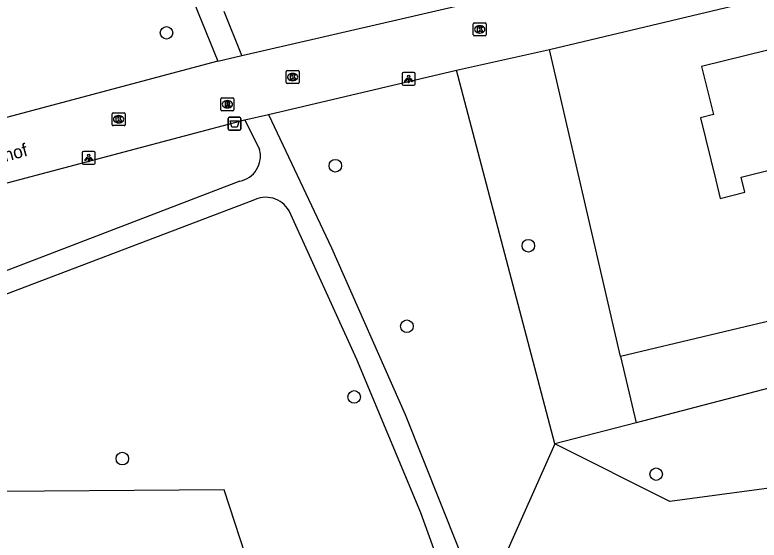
# Model space of a CAD drawing. Extents: x 162026 to 163499, y 387297 to 388169.
# Drawn here: x 163061.3 to 163119.2, y 387428.6 to 387469.4 of the extents above; entities that cross this region are included whole.
import ezdxf

# ---------------------------------------------------------------- set-up
doc = ezdxf.new("R2010")
doc.units = 0
for name, color, linetype in [('IMGEO_Afvalbak', 7, 'Continuous'), ('IMGEO_Boom', 7, 'Continuous'), ('IMGEO_Groenvoorziening', 7, 'Continuous'), ('IMGEO_Kolk', 7, 'Continuous'), ('IMGEO_Lichtpunt', 7, 'Continuous'), ('IMGEO_Loofbos', 7, 'Continuous'), ('IMGEO_Openbare_ruimte_label', 7, 'Continuous'), ('IMGEO_Pand', 7, 'Continuous'), ('IMGEO_Rijbaan_lokaal_open', 7, 'Continuous'), ('IMGEO_Rioolput', 7, 'Continuous'), ('IMGEO_Voetpad_halfverhard', 7, 'Continuous')]:
    doc.layers.add(name, color=color, linetype=linetype)

msp = doc.modelspace()

# ---------------------------------------------------------------- linework, layer by layer
at = {"layer": 'IMGEO_Afvalbak'}
for p, q in [((163077.902, 387460.536), (163077.902, 387461.336)), ((163077.902, 387461.336), (163077.902, 387460.536)), ((163078.002, 387461.436), (163078.792, 387461.436)), ((163078.792, 387461.436), (163078.002, 387461.436)), ((163078.892, 387461.336), (163078.892, 387460.536)), ((163078.892, 387460.536), (163078.892, 387461.336)), ((163078.792, 387460.436), (163078.002, 387460.436)), ((163078.002, 387460.436), (163078.792, 387460.436))]:
    msp.add_line(p, q, dxfattribs=at)
msp.add_lwpolyline([(163078.045, 387461.15), (163078.749, 387461.15), (163078.6, 387460.68), (163078.194, 387460.68), (163078.045, 387461.15)], dxfattribs=at)
for centre, start, end in [((163078.002, 387461.336), 90, 180), ((163078.002, 387461.336), 90, 180), ((163078.792, 387461.336), 0, 90), ((163078.792, 387461.336), 360, 90), ((163078.002, 387460.536), 180, 270), ((163078.002, 387460.536), 180, 270), ((163078.792, 387460.536), 270, 0), ((163078.792, 387460.536), 270, 0)]:
    msp.add_arc(centre, 0.1, start, end, dxfattribs=at)
at = {"layer": 'IMGEO_Boom'}
for centre in [(163073.105, 387468.006), (163086.228, 387457.669), (163101.234, 387451.447), (163091.792, 387445.189), (163087.695, 387439.693), (163069.67, 387434.9), (163111.173, 387433.688)]:
    msp.add_circle(centre, 0.489, dxfattribs=at)
at = {"layer": 'IMGEO_Groenvoorziening'}
for points in [[(163108.404, 387442.828), (163102.867, 387466.713)], [(163134.99, 387454.924), (163136.278, 387449.464), (163108.404, 387442.828)], [(163108.404, 387442.828), (163109.608, 387437.689)], [(163079.631, 387426.201), (163077.591, 387432.468), (163035.64, 387432.152), (163031.105, 387431.697), (163012.68, 387425.722)]]:
    msp.add_lwpolyline(points, dxfattribs=at)
at = {"layer": 'IMGEO_Kolk'}
for p, q in [((163096.958, 387467.843), (163096.958, 387468.695)), ((163097.033, 387468.769), (163097.885, 387468.769)), ((163097.959, 387468.695), (163097.959, 387467.843)), ((163097.446, 387468.549), (163097.471, 387468.549)), ((163097.885, 387467.769), (163097.033, 387467.769)), ((163097.469, 387467.989), (163097.444, 387467.989)), ((163082.412, 387464.142), (163082.412, 387464.994)), ((163082.487, 387465.068), (163083.339, 387465.068)), ((163082.9, 387464.848), (163082.925, 387464.848)), ((163083.413, 387464.994), (163083.413, 387464.142)), ((163083.339, 387464.068), (163082.487, 387464.068)), ((163082.923, 387464.288), (163082.898, 387464.288)), ((163068.958, 387461.786), (163069.81, 387461.786)), ((163068.883, 387460.86), (163068.883, 387461.712)), ((163069.371, 387461.566), (163069.396, 387461.566)), ((163069.884, 387461.712), (163069.884, 387460.86)), ((163069.81, 387460.786), (163068.958, 387460.786)), ((163069.394, 387461.006), (163069.369, 387461.006))]:
    msp.add_line(p, q, dxfattribs=at)
for points in [[(163096.958, 387467.843), (163096.958, 387468.695)], [(163097.033, 387468.769), (163097.885, 387468.769)], [(163097.959, 387468.695), (163097.959, 387467.843)], [(163097.279, 387468.469), (163097.402, 387468.469), (163097.402, 387468.318), (163097.532, 387468.469), (163097.696, 387468.469), (163097.55, 387468.318), (163097.703, 387468.069), (163097.551, 387468.069), (163097.466, 387468.233), (163097.402, 387468.166), (163097.402, 387468.069), (163097.279, 387468.069), (163097.279, 387468.469)], [(163097.885, 387467.769), (163097.033, 387467.769)], [(163082.412, 387464.142), (163082.412, 387464.994)], [(163082.487, 387465.068), (163083.339, 387465.068)], [(163082.733, 387464.768), (163082.856, 387464.768), (163082.856, 387464.617), (163082.986, 387464.768), (163083.15, 387464.768), (163083.004, 387464.617), (163083.157, 387464.368), (163083.005, 387464.368), (163082.92, 387464.532), (163082.856, 387464.465), (163082.856, 387464.368), (163082.733, 387464.368), (163082.733, 387464.768)], [(163083.413, 387464.994), (163083.413, 387464.142)], [(163083.339, 387464.068), (163082.487, 387464.068)], [(163068.958, 387461.786), (163069.81, 387461.786)], [(163068.883, 387460.86), (163068.883, 387461.712)], [(163069.204, 387461.486), (163069.327, 387461.486), (163069.327, 387461.335), (163069.457, 387461.486), (163069.621, 387461.486), (163069.475, 387461.335), (163069.628, 387461.086), (163069.476, 387461.086), (163069.391, 387461.25), (163069.327, 387461.183), (163069.327, 387461.086), (163069.204, 387461.086), (163069.204, 387461.486)], [(163069.884, 387461.712), (163069.884, 387460.86)], [(163069.81, 387460.786), (163068.958, 387460.786)]]:
    msp.add_lwpolyline(points, dxfattribs=at)
for centre, start, end in [((163097.035, 387468.693), 91.55205, 178.44795), ((163097.035, 387468.693), 91.55205, 178.44795), ((163097.883, 387468.693), 1.55205, 88.44795), ((163097.883, 387468.693), 1.55205, 88.44795), ((163097.035, 387467.845), 181.55205, 268.44795), ((163097.035, 387467.845), 181.55205, 268.44795), ((163097.883, 387467.845), 271.55205, 358.44795), ((163097.883, 387467.845), 271.55205, 358.44795), ((163082.489, 387464.992), 91.55205, 178.44795), ((163082.489, 387464.992), 91.55205, 178.44795), ((163083.337, 387464.992), 1.55205, 88.44795), ((163083.337, 387464.992), 1.55205, 88.44795), ((163082.489, 387464.144), 181.55205, 268.44795), ((163082.489, 387464.144), 181.55205, 268.44795), ((163083.337, 387464.144), 271.55205, 358.44795), ((163083.337, 387464.144), 271.55205, 358.44795), ((163068.96, 387461.71), 91.55205, 178.44795), ((163068.96, 387461.71), 91.55205, 178.44795), ((163069.808, 387461.71), 1.55205, 88.44795), ((163069.808, 387461.71), 1.55205, 88.44795), ((163068.96, 387460.862), 181.55205, 268.44795), ((163068.96, 387460.862), 181.55205, 268.44795), ((163069.808, 387460.862), 271.55205, 358.44795), ((163069.808, 387460.862), 271.55205, 358.44795)]:
    msp.add_arc(centre, 0.0765, start, end, dxfattribs=at)
for centre, major_axis, ratio, start_param, end_param in [((163097.445, 387468.269), (-0.387, 0.002), 0.722429, 4.712389, 7.853982), ((163097.47, 387468.269), (-0.39, 0.002), 0.717154, 1.570796, 4.712389), ((163082.899, 387464.568), (-0.387, 0.002), 0.722429, 4.712389, 7.853982), ((163082.924, 387464.568), (-0.39, 0.002), 0.717154, 1.570796, 4.712389), ((163069.37, 387461.286), (-0.387, 0.002), 0.722429, 4.712389, 7.853982), ((163069.395, 387461.286), (-0.39, 0.002), 0.717154, 1.570796, 4.712389)]:
    msp.add_ellipse(centre, major_axis=major_axis, ratio=ratio, start_param=start_param, end_param=end_param, dxfattribs=at)
at = {"layer": 'IMGEO_Lichtpunt'}
for p, q in [((163091.433, 387464.827), (163091.433, 387464.02)), ((163091.433, 387464.827), (163091.433, 387464.02)), ((163092.335, 387464.922), (163091.527, 387464.922)), ((163092.335, 387464.922), (163091.527, 387464.922)), ((163092.429, 387464.02), (163092.429, 387464.827)), ((163092.429, 387464.02), (163092.429, 387464.827)), ((163091.527, 387463.926), (163092.335, 387463.926)), ((163091.527, 387463.926), (163092.335, 387463.926)), ((163066.559, 387458.681), (163066.559, 387457.874)), ((163066.559, 387458.681), (163066.559, 387457.874)), ((163067.461, 387458.776), (163066.653, 387458.776)), ((163067.461, 387458.776), (163066.653, 387458.776)), ((163067.555, 387457.874), (163067.555, 387458.681)), ((163067.555, 387457.874), (163067.555, 387458.681)), ((163066.653, 387457.78), (163067.461, 387457.78)), ((163066.653, 387457.78), (163067.461, 387457.78))]:
    msp.add_line(p, q, dxfattribs=at)
for points in [[(163091.807, 387464.491), (163091.846, 387464.463), (163091.658, 387464.201), (163091.62, 387464.228), (163091.807, 387464.491)], [(163091.909, 387464.443), (163091.956, 387464.443), (163091.956, 387464.121), (163091.909, 387464.121), (163091.909, 387464.443)], [(163092.019, 387464.463), (163092.057, 387464.49), (163092.244, 387464.228), (163092.205, 387464.2), (163092.019, 387464.463)], [(163066.933, 387458.345), (163066.972, 387458.317), (163066.784, 387458.055), (163066.746, 387458.082), (163066.933, 387458.345)], [(163067.035, 387458.297), (163067.082, 387458.297), (163067.082, 387457.975), (163067.035, 387457.975), (163067.035, 387458.297)], [(163067.145, 387458.317), (163067.183, 387458.344), (163067.37, 387458.082), (163067.331, 387458.054), (163067.145, 387458.317)]]:
    msp.add_lwpolyline(points, dxfattribs=at)
for centre in [(163091.932, 387464.625), (163067.058, 387458.479)]:
    msp.add_circle(centre, 0.0994, dxfattribs=at)
for centre, start, end in [((163091.527, 387464.827), 90, 180), ((163091.527, 387464.827), 90, 180), ((163092.335, 387464.827), 0, 90), ((163092.335, 387464.827), 0, 90), ((163091.527, 387464.02), 180, 270), ((163091.527, 387464.02), 180, 270), ((163092.335, 387464.02), 270, 0), ((163092.335, 387464.02), 270, 360), ((163066.653, 387458.681), 90, 180), ((163066.653, 387458.681), 90, 180), ((163067.461, 387458.681), 0, 90), ((163067.461, 387458.681), 0, 90), ((163066.653, 387457.874), 180, 270), ((163066.653, 387457.874), 180, 270), ((163067.461, 387457.874), 270, 0), ((163067.461, 387457.874), 270, 360)]:
    msp.add_arc(centre, 0.0946, start, end, dxfattribs=at)
at = {"layer": 'IMGEO_Loofbos'}
for points in [[(163103.302, 387436.043), (163095.64, 387465.102)], [(163168.933, 387456.694), (163159.884, 387446.894), (163150.889, 387443.322), (163148.11, 387434.326), (163132.897, 387434.326), (163112.224, 387431.558), (163103.302, 387436.043)], [(163168.933, 387456.694), (163160.645, 387453.32), (163139.875, 387445.591), (163109.608, 387437.689)], [(163109.608, 387437.689), (163103.302, 387436.043)], [(163103.302, 387436.043), (163099.222, 387426.903), (163097.168, 387423.885)]]:
    msp.add_lwpolyline(points, dxfattribs=at)
at = {"layer": 'IMGEO_Pand'}
msp.add_lwpolyline([(163117.768, 387456.784), (163123.283, 387458.154), (163123.609, 387456.84), (163132.39, 387459.021), (163131.158, 387463.978), (163129.953, 387468.83), (163126.26, 387467.913), (163125.954, 387469.146), (163121.319, 387467.995), (163121.545, 387467.082), (163114.69, 387465.38), (163115.619, 387461.641), (163114.605, 387461.39), (163115.81, 387456.538), (163116.159, 387455.135), (163118.061, 387455.607), (163117.768, 387456.784)], dxfattribs=at)
at = {"layer": 'IMGEO_Rijbaan_lokaal_open'}
for points in [[(163102.867, 387466.713), (163133.512, 387474.009), (163131.982, 387480.912)], [(163078.957, 387466.244), (163085.044, 387467.645), (163111.244, 387473.698), (163111.554, 387473.81), (163111.853, 387473.949), (163112.138, 387474.114), (163112.408, 387474.304), (163112.659, 387474.517), (163112.891, 387474.752), (163113.1, 387475.007), (163113.286, 387475.279), (163113.447, 387475.567), (163113.581, 387475.868), (163113.688, 387476.18), (163113.767, 387476.5), (163113.817, 387476.826), (163113.837, 387477.155), (163113.828, 387477.485), (163113.791, 387477.804), (163113.698, 387478.208)], [(163095.64, 387465.102), (163102.867, 387466.713)], [(163077.096, 387465.799), (163056.358, 387460.28), (163042.552, 387456.341)], [(163077.096, 387465.799), (163078.957, 387466.244)], [(163081.033, 387461.656), (163095.64, 387465.102)], [(163014.567, 387439.838), (163038.346, 387449.971), (163051.021, 387453.764), (163079.193, 387461.251)], [(163079.193, 387461.251), (163081.033, 387461.656)]]:
    msp.add_lwpolyline(points, dxfattribs=at)
at = {"layer": 'IMGEO_Rioolput'}
for p, q in [((163077.416, 387462.951), (163078.268, 387462.951)), ((163077.341, 387462.025), (163077.341, 387462.877)), ((163077.829, 387462.731), (163077.854, 387462.731)), ((163078.342, 387462.877), (163078.342, 387462.025)), ((163078.268, 387461.951), (163077.416, 387461.951)), ((163077.852, 387462.171), (163077.827, 387462.171))]:
    msp.add_line(p, q, dxfattribs=at)
for points in [[(163077.416, 387462.951), (163078.268, 387462.951)], [(163077.341, 387462.025), (163077.341, 387462.877)], [(163077.93, 387462.649), (163077.678, 387462.651), (163077.678, 387462.251)], [(163077.678, 387462.251), (163077.802, 387462.251), (163077.802, 387462.413), (163077.813, 387462.413)], [(163077.856, 387462.57), (163077.802, 387462.57), (163077.802, 387462.489)], [(163077.802, 387462.489), (163077.854, 387462.489)], [(163077.86, 387462.384), (163077.931, 387462.251), (163078.071, 387462.251), (163078.006, 387462.377)], [(163078.342, 387462.877), (163078.342, 387462.025)], [(163078.268, 387461.951), (163077.416, 387461.951)]]:
    msp.add_lwpolyline(points, dxfattribs=at)
for centre, radius, start, end in [((163077.418, 387462.875), 0.0765, 91.55205, 178.44795), ((163077.418, 387462.875), 0.0765, 91.55205, 178.44795), ((163078.266, 387462.875), 0.0765, 1.55205, 88.44795), ((163078.266, 387462.875), 0.0765, 1.55205, 88.44795), ((163077.812, 387462.36), 0.0533, 26.02933, 88.69889), ((163077.838, 387462.678), 0.19, 274.7715, 282.96867), ((163077.862, 387462.474), 0.0964, 77.00612, 93.18647), ((163077.876, 387462.531), 0.0378, 276.66336, 79.67722), ((163077.929, 387462.539), 0.109, 350.36119, 89.41601), ((163077.927, 387462.539), 0.112, 277.58423, 350.98172), ((163077.911, 387462.324), 0.108, 29.51342, 73.79051), ((163077.418, 387462.027), 0.0765, 181.55205, 268.44795), ((163077.418, 387462.027), 0.0765, 181.55205, 268.44795), ((163078.266, 387462.027), 0.0765, 271.55205, 358.44795), ((163078.266, 387462.027), 0.0765, 271.55205, 358.44795)]:
    msp.add_arc(centre, radius, start, end, dxfattribs=at)
for centre, major_axis, ratio, start_param, end_param in [((163077.828, 387462.451), (-0.387, 0.002), 0.722429, 4.712389, 7.853982), ((163077.853, 387462.451), (-0.39, 0.002), 0.717154, 1.570796, 4.712389)]:
    msp.add_ellipse(centre, major_axis=major_axis, ratio=ratio, start_param=start_param, end_param=end_param, dxfattribs=at)
at = {"layer": 'IMGEO_Voetpad_halfverhard'}
for points in [[(163060.228, 387556.181), (163062.66, 387524.277), (163064.057, 387511.581), (163064.894, 387505.774), (163065.933, 387500), (163068.301, 387489.754), (163070.669, 387482.092), (163071.842, 387478.768), (163077.096, 387465.799)], [(163078.957, 387466.244), (163077.59, 387469.652)], [(163079.193, 387461.251), (163080.336, 387458.937)], [(163081.033, 387461.656), (163085.941, 387451.287), (163091.651, 387438.326), (163095.789, 387427.99), (163097.168, 387423.885)], [(163078.809, 387456.471), (163042.931, 387442.705), (163026.893, 387437.151), (163011.245, 387432.097)], [(163079.814, 387454.958), (163040.659, 387440.079), (163011.638, 387430.146)], [(163107.545, 387380.821), (163105.482, 387388.282), (163099.28, 387410.719), (163095.923, 387422.216), (163092.878, 387430.672), (163087.897, 387442.606), (163082.631, 387454.158)]]:
    msp.add_lwpolyline(points, dxfattribs=at)
for centre, radius, start, end in [((163078.431, 387458.411), 1.976, 281.02853, 15.43812), ((163080.818, 387453.134), 2.082, 29.45197, 118.83999)]:
    msp.add_arc(centre, radius, start, end, dxfattribs=at)

# ---------------------------------------------------------------- texts
at = {"layer": 'IMGEO_Openbare_ruimte_label'}
msp.add_text('Citrushof', height=1, rotation=15.55172, dxfattribs=at).set_placement((163057.229, 387457.029))

doc.saveas('drawing.dxf')
